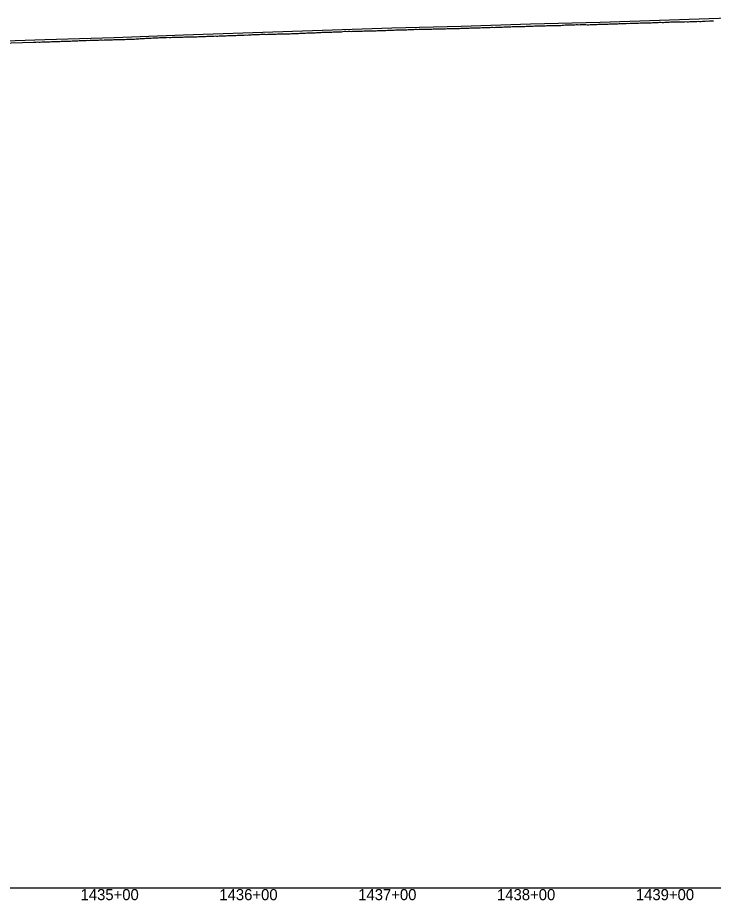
# Model space of a CAD drawing. Extents: x -3793 to 50787, y -1075 to 6138.
# Drawn here: x 30756 to 31258, y 2991 to 3626 of the extents above; entities that cross this region are included whole.
import ezdxf

# ---------------------------------------------------------------- set-up
doc = ezdxf.new("R2010")
doc.units = 0
for name, color, linetype in [('RD_DDB_Profile_EX', 7, 'Continuous'), ('RD_DDB_Profile_PR', 7, 'Continuous'), ('RD_DDB_StaTX', 7, 'Continuous'), ('RD_GPK_Profile_Cell', 7, 'Continuous')]:
    doc.layers.add(name, color=color, linetype=linetype)

msp = doc.modelspace()

# ---------------------------------------------------------------- linework, layer by layer
at = {"layer": 'RD_DDB_Profile_EX'}
for points in [[(31212.681029, 3622.736145), (31213.680987, 3622.932095), (31214.681006, 3622.982195), (31215.681025, 3623.01939), (31216.681044, 3622.97809), (31217.681003, 3623.08265), (31218.636428, 3623.224075), (31219.636473, 3623.178465), (31220.636535, 3623.086975), (31221.636581, 3623.045645), (31222.636626, 3623.278595), (31223.636671, 3623.18298), (31224.636716, 3623.174515), (31225.636778, 3623.320165), (31226.636824, 3623.428825), (31227.637049, 3623.381445), (31228.637094, 3623.381545), (31229.637157, 3623.381475), (31230.637202, 3623.364295), (31231.637247, 3623.414405), (31232.637292, 3623.431765), (31233.637354, 3623.4817), (31234.637399, 3623.53611), (31235.637445, 3623.499135), (31236.63749, 3623.590605), (31237.637535, 3623.636395), (31238.637597, 3623.586325), (31239.637642, 3623.540725), (31240.637688, 3623.63652), (31241.723828, 3623.72785), (31242.637976, 3623.817445), (31243.638021, 3623.82189), (31244.638066, 3623.743705), (31245.638111, 3623.69813), (31246.638174, 3623.88939), (31247.638219, 3623.798155), (31248.724981, 3623.79825), (31249.638309, 3623.889665), (31250.638354, 3623.93976), (31251.638417, 3624.04836), (31252.638462, 3624.098445), (31253.638507, 3624.05719), (31254.638552, 3624.23997), (31255.638614, 3624.276925), (31256.638659, 3624.285675), (31257.638705, 3624.29009)], [(30912.644072, 3613.69181), (30913.644115, 3613.691895), (30914.644159, 3613.782955), (30915.64418, 3613.79674), (30916.644223, 3613.887815), (30917.644266, 3613.924395), (30918.644288, 3613.82467), (30919.644331, 3613.94274), (30920.644374, 3614.029355), (30921.644396, 3613.979625), (30922.644439, 3614.17972), (30923.64446, 3614.184455), (30924.644504, 3614.23008), (30925.644547, 3614.234645), (30926.644568, 3614.239365), (30927.644828, 3614.287825), (30928.644872, 3614.28792), (30929.644893, 3614.32918), (30930.644936, 3614.42029), (30931.644958, 3614.511595), (30932.645001, 3614.529635), (30933.645045, 3614.48421), (30934.645066, 3614.47999), (30935.64511, 3614.471145), (30936.645153, 3614.521245), (30937.645175, 3614.584905), (30938.645218, 3614.6627), (30939.645261, 3614.62618), (30940.645283, 3614.676445), (30941.645326, 3614.68099), (30942.645349, 3614.690135), (30943.645392, 3614.740225), (30944.645435, 3614.740315), (30945.645457, 3614.74499), (30946.6455, 3614.886225), (30947.645544, 3614.87747), (30948.645566, 3614.79099), (30949.645609, 3614.80432), (30950.645632, 3614.85014), (30951.64589, 3614.89425), (30952.645933, 3614.94434), (30953.645955, 3615.026815), (30954.645999, 3615.02691), (30955.646042, 3615.049185), (30956.646064, 3615.09942), (30957.646108, 3615.099505), (30958.646151, 3615.19074), (30959.7037, 3615.28636), (30960.703711, 3615.29087), (30961.703722, 3615.295375), (30962.703733, 3615.245465), (30963.703744, 3615.39114), (30964.703832, 3615.44107), (30965.703843, 3615.482335), (30966.703854, 3615.44566), (30967.703865, 3615.495745), (30968.703876, 3615.59143), (30969.703964, 3615.536955), (30970.703975, 3615.57824), (30971.703985, 3615.69154), (30972.703996, 3615.737235), (30973.704007, 3615.737325), (30974.704095, 3615.796055), (30975.704106, 3615.93735), (30976.704117, 3615.928655), (30977.704128, 3615.937535), (30978.704215, 3615.99186), (30979.704226, 3616.04195), (30980.704237, 3616.09204), (30981.704248, 3616.09213), (30982.704259, 3616.137835), (30983.704346, 3616.237765), (30984.704357, 3616.24224), (30985.704368, 3616.25109), (30986.704379, 3616.29242), (30987.704389, 3616.388135), (30988.704477, 3616.392445), (30989.704488, 3616.34691), (30990.704498, 3616.57951), (30991.704509, 3616.633975), (30992.704597, 3616.63828), (30993.704607, 3616.625265), (30994.704618, 3616.679735), (30995.704629, 3616.69292), (30996.704639, 3616.610455), (30997.704727, 3616.742945), (30998.704737, 3616.788675), (30999.704748, 3616.78441), (31000.704759, 3616.693215), (31001.704769, 3616.74766), (31002.704857, 3616.84324), (31003.704867, 3616.797685), (31004.704878, 3616.75212), (31005.704888, 3616.94351), (31006.704899, 3616.897945), (31007.704986, 3616.95223), (31008.704997, 3616.94797), (31009.70414, 3616.943715), (31010.704151, 3617.03513), (31011.704238, 3617.04374), (31012.704249, 3617.006845)], [(31012.704249, 3617.006845), (31013.70426, 3617.061265), (31014.704271, 3617.10701), (31015.704282, 3617.148435), (31016.704368, 3617.152705), (31017.704379, 3617.20712), (31018.70439, 3617.2072), (31019.704401, 3617.257285), (31020.695284, 3617.30735), (31021.695371, 3617.311615), (31022.695382, 3617.403055), (31023.676399, 3617.448785), (31024.676478, 3617.453045), (31025.677107, 3617.497225), (31026.677129, 3617.49731), (31027.677208, 3617.55161), (31028.67723, 3617.601695), (31029.67731, 3617.606), (31030.677331, 3617.610445), (31031.677411, 3617.610385), (31032.678041, 3617.64139), (31033.678121, 3617.67369), (31034.678142, 3617.700225), (31035.678222, 3617.79575), (31036.678244, 3617.80465), (31037.678324, 3617.85018), (31038.678955, 3617.89427), (31039.679036, 3617.939755), (31040.679057, 3617.94874), (31041.679138, 3618.039775), (31042.679159, 3618.08542), (31043.67924, 3618.08535), (31044.679261, 3618.048785), (31045.679953, 3618.101665), (31046.679974, 3618.10175), (31047.680055, 3618.151685), (31048.680077, 3618.197275), (31049.680158, 3618.1517), (31050.680179, 3618.15628), (31051.680261, 3618.19723), (31052.680893, 3618.245765), (31053.680975, 3618.295695), (31054.680996, 3618.29578), (31055.681079, 3618.336635), (31056.6811, 3618.38673), (31057.681182, 3618.436655), (31058.681815, 3618.435105), (31059.681898, 3618.48045), (31060.681919, 3618.49428), (31061.682002, 3618.498795), (31062.682023, 3618.5443), (31063.682105, 3618.539645), (31064.682126, 3618.544315), (31065.682822, 3618.58806), (31066.682843, 3618.63815), (31067.682927, 3618.63808), (31068.682948, 3618.633545), (31069.683031, 3618.647345), (31070.683052, 3618.69743), (31071.683136, 3618.69736), (31072.68377, 3618.6506), (31073.683855, 3618.74119), (31074.683875, 3618.750615), (31075.683896, 3618.841365), (31076.683981, 3618.84596), (31077.684001, 3618.84138), (31078.6847, 3618.889745), (31079.684721, 3618.994545), (31080.684806, 3618.94447), (31081.684826, 3619.030425), (31082.683969, 3619.080345), (31083.683991, 3619.044565), (31084.684075, 3619.180355), (31085.684702, 3619.22404), (31086.642904, 3619.17881), (31087.642948, 3619.183655), (31088.64297, 3619.179165), (31089.643014, 3619.22926), (31090.643058, 3619.27935), (31091.643304, 3619.28258), (31092.643347, 3619.29223), (31093.64337, 3619.297245), (31094.643414, 3619.383015), (31095.643458, 3619.47357), (31096.643502, 3619.47843), (31097.643525, 3619.528695), (31098.643569, 3619.543055), (31099.643613, 3619.502645), (31100.643656, 3619.547975), (31101.6437, 3619.648055), (31102.643723, 3619.65303), (31103.643767, 3619.65311), (31104.643811, 3619.738985), (31105.643855, 3619.734335), (31106.643899, 3619.789155), (31107.643922, 3619.789405), (31108.643966, 3619.794215), (31109.64401, 3619.844295), (31110.644054, 3619.94438), (31111.644098, 3619.98504), (31112.644121, 3620.025885)], [(31112.644121, 3620.025885), (31113.644165, 3620.075975), (31114.644209, 3620.07607), (31115.644253, 3620.080865), (31116.644276, 3620.076435), (31117.64432, 3620.085905), (31118.644364, 3620.13131), (31119.644408, 3620.186085), (31120.644452, 3620.181495), (31121.644475, 3620.222405), (31122.644319, 3620.324235), (31123.644363, 3620.33358), (31124.644407, 3620.33829), (31125.644451, 3620.379145), (31126.644474, 3620.38402), (31127.644518, 3620.429505), (31128.644562, 3620.4796), (31129.644606, 3620.52509), (31130.64463, 3620.570765), (31131.644674, 3620.57546), (31132.644718, 3620.575555), (31133.644762, 3620.63483), (31134.644806, 3620.639505), (31135.64483, 3620.685175), (31136.644874, 3620.648995), (31137.644918, 3620.78993), (31138.644962, 3620.79002), (31139.645006, 3620.83554), (31140.64503, 3620.79036), (31141.645074, 3620.795005), (31142.645118, 3620.845095), (31143.645162, 3620.84518), (31144.645206, 3620.840715), (31145.63614, 3620.931855), (31146.635974, 3620.94263), (31147.680026, 3620.888305), (31148.680045, 3621.17493), (31149.680064, 3621.184005), (31150.680082, 3621.22513), (31151.680036, 3621.234355), (31152.680055, 3621.1934), (31153.680074, 3621.25243), (31154.680092, 3621.339105), (31155.680047, 3621.42597), (31156.680066, 3621.38499), (31157.680084, 3621.385085), (31158.680103, 3621.43963), (31159.680122, 3621.439725), (31160.680077, 3621.431085), (31161.680095, 3621.444505), (31162.680114, 3621.440155), (31163.680133, 3621.440245), (31164.680088, 3621.436065), (31165.680107, 3621.545015), (31166.680126, 3621.40838), (31167.680145, 3621.37173), (31168.680163, 3621.64528), (31169.680119, 3621.649935), (31170.680138, 3621.654435), (31171.679502, 3621.65602), (31172.679521, 3621.66046), (31173.679477, 3621.638915), (31174.679496, 3621.693355), (31175.679515, 3621.752145), (31176.679534, 3621.75223), (31177.67949, 3621.752465), (31178.679509, 3621.75255), (31179.679528, 3621.752635), (31180.679547, 3621.889725), (31181.679566, 3621.84848), (31182.679523, 3621.948715), (31183.679542, 3622.007445), (31184.679561, 3621.961845), (31185.67958, 3621.91624), (31186.679537, 3622.053525), (31187.679556, 3622.045), (31188.679575, 3622.086485), (31189.679594, 3622.18658), (31190.679613, 3622.195275), (31191.67957, 3622.1541), (31192.679589, 3622.16276), (31193.679608, 3622.30427), (31194.679627, 3622.354355), (31195.679585, 3622.441755), (31196.680256, 3622.39017), (31197.680275, 3622.3989), (31198.680294, 3622.4033), (31199.680314, 3622.494765), (31200.680271, 3622.453615), (31201.68029, 3622.408005), (31202.680309, 3622.545185), (31203.680329, 3622.595275), (31204.680286, 3622.64123), (31205.680306, 3622.64561), (31206.680325, 3622.68284), (31207.680344, 3622.728655), (31208.680302, 3622.778925), (31209.680321, 3622.7333), (31210.680341, 3622.82058), (31211.681009, 3622.731735), (31212.681029, 3622.736145)], [(30743.757049, 3608.132425), (30767.711305, 3608.85042), (30768.711315, 3608.896235), (30769.711326, 3608.93352), (30770.711336, 3608.987885), (30771.690894, 3608.942205), (30772.690916, 3608.942295), (30773.690938, 3608.98813), (30774.691016, 3608.992325), (30775.691038, 3609.042415), (30776.69106, 3609.09251), (30777.691083, 3609.088345), (30778.691105, 3609.092695), (30779.691127, 3609.188535), (30780.691149, 3609.23014), (30781.691172, 3609.238725), (30782.690599, 3609.24473), (30783.690676, 3609.24467), (30784.690698, 3609.290565), (30785.69072, 3609.33647), (30786.690742, 3609.390755), (30787.690764, 3609.44923), (30788.690787, 3609.44932), (30789.690809, 3609.445225), (30790.690831, 3609.49532), (30791.68175, 3609.54942), (30792.681772, 3609.59951), (30793.681793, 3609.645425), (30794.681815, 3609.645515), (30795.681837, 3609.687265), (30796.681858, 3609.7457), (30797.68188, 3609.749965), (30798.681902, 3609.795885), (30799.682585, 3609.844155), (30800.682607, 3609.935825), (30801.682629, 3609.94013), (30802.68265, 3609.98602), (30803.682672, 3610.023515), (30804.682694, 3610.040415), (30805.682715, 3610.086315), (30806.683342, 3610.18041), (30807.68342, 3610.143065), (30808.683442, 3610.18892), (30809.683464, 3610.18478), (30810.683485, 3610.234875), (30811.683507, 3610.284975), (30812.683529, 3610.33084)], [(30812.683529, 3610.33084), (30813.68355, 3610.33094), (30814.684177, 3610.383505), (30815.684255, 3610.43771), (30816.684277, 3610.437805), (30817.684299, 3610.3879), (30818.68432, 3610.437995), (30819.684342, 3610.49235), (30820.684364, 3610.45096), (30821.68499, 3610.499465), (30822.685012, 3610.59096), (30823.68509, 3610.595195), (30824.685112, 3610.58669), (30825.685134, 3610.636785), (30826.685155, 3610.69117), (30827.685177, 3610.699845), (30828.685803, 3610.69402), (30829.685825, 3610.78978), (30830.685847, 3610.79853), (30831.685926, 3610.798465), (30832.685947, 3610.844225), (30833.685969, 3610.84864), (30834.685991, 3610.89873), (30835.686012, 3610.990175), (30836.686638, 3611.047325), (30837.68666, 3611.051775), (30838.686681, 3611.093145), (30839.686761, 3611.101795), (30840.665008, 3611.11056), (30841.665043, 3611.247575), (30842.665077, 3611.29766), (30843.665526, 3611.29602), (30844.66556, 3611.387315), (30845.665594, 3611.437405), (30846.665665, 3611.441735), (30847.665699, 3611.578645), (30848.66577, 3611.67857), (30849.665804, 3611.69185), (30850.666217, 3611.722575), (30851.666288, 3611.76362), (30852.666322, 3611.794775), (30853.666356, 3611.84043), (30854.666427, 3611.88149), (30855.666461, 3611.877155), (30856.666495, 3611.872825), (30857.666946, 3611.98885), (30858.66698, 3612.12999), (30859.667051, 3612.08887), (30860.667085, 3612.130015), (30861.667119, 3612.175635), (30862.667191, 3612.130035), (30863.667225, 3612.22566), (30864.667259, 3612.330225), (30865.66771, 3612.278435), (30866.667744, 3612.27853), (30867.667816, 3612.33297), (30868.666948, 3612.342085), (30869.666982, 3612.383155), (30870.667053, 3612.42406), (30871.667088, 3612.51514), (30872.667123, 3612.515245), (30873.667194, 3612.42869), (30874.667228, 3612.528785), (30875.667263, 3612.537885), (30876.667334, 3612.628805), (30877.667369, 3612.7244), (30878.66744, 3612.72432), (30879.667474, 3612.71992), (30880.667509, 3612.688015), (30881.66758, 3612.687945), (30882.667987, 3612.736405), (30883.668021, 3612.741035), (30884.668093, 3612.690965), (30885.668127, 3612.791055), (30886.668199, 3612.840985), (30887.668234, 3612.93653), (30888.659179, 3612.941145), (30889.659251, 3612.986535), (30890.659285, 3613.02755), (30891.659319, 3613.027645), (30892.659391, 3613.036645), (30893.659425, 3613.086735), (30894.659459, 3613.132295), (30895.659531, 3613.13222), (30896.659565, 3613.17778), (30897.659637, 3613.227705), (30898.659671, 3613.286865), (30899.659704, 3613.20507), (30900.643446, 3613.209655), (30901.643468, 3613.34179), (30902.643511, 3613.432845), (30903.643554, 3613.48294), (30904.643793, 3613.390625), (30905.643836, 3613.404365), (30906.643879, 3613.49535), (30907.643901, 3613.54105), (30908.643944, 3613.62298), (30909.643987, 3613.664005), (30910.644008, 3613.682415), (30911.644051, 3613.72798), (30912.644072, 3613.69181)]]:
    msp.add_lwpolyline(points, dxfattribs=at)
at = {"layer": 'RD_DDB_Profile_PR'}
msp.add_lwpolyline([(30225.9, 3594.1765), (30275.9, 3595.5735), (30325.9, 3597.094), (30375.9, 3598.516), (30425.9, 3600.164), (30475.9, 3601.756), (30525.9, 3603.314), (30575.9, 3604.888), (30625.9, 3606.1855), (30675.9, 3607.634), (30725.9, 3609.1665), (30775.9, 3610.6525), (30825.9, 3612.248), (30875.9, 3614.1585), (30925.9, 3615.836), (30975.9, 3617.5355), (31025.9, 3619.097), (31075.9, 3620.4425), (31125.9, 3621.9805), (31175.9, 3623.352), (31225.9, 3624.948), (31275.9, 3626.483)], dxfattribs=at)
at = {"layer": 'RD_GPK_Profile_Cell'}
msp.add_line((1000, 3000), (46549.603806, 3000), dxfattribs=at)

# ---------------------------------------------------------------- texts
at = {"layer": 'RD_DDB_StaTX'}
for s, p in [('1435+00', (30801.687695, 2991)), ('1435+00', (30801.695471, 2991)), ('1436+00', (30901.687695, 2991)), ('1436+00', (30901.695471, 2991)), ('1437+00', (31001.687695, 2991)), ('1437+00', (31001.695471, 2991)), ('1438+00', (31101.687695, 2991)), ('1438+00', (31101.695471, 2991)), ('1439+00', (31201.687695, 2991)), ('1439+00', (31201.695471, 2991))]:
    msp.add_text(s, height=8, dxfattribs=at).set_placement(p)

doc.saveas('drawing.dxf')
